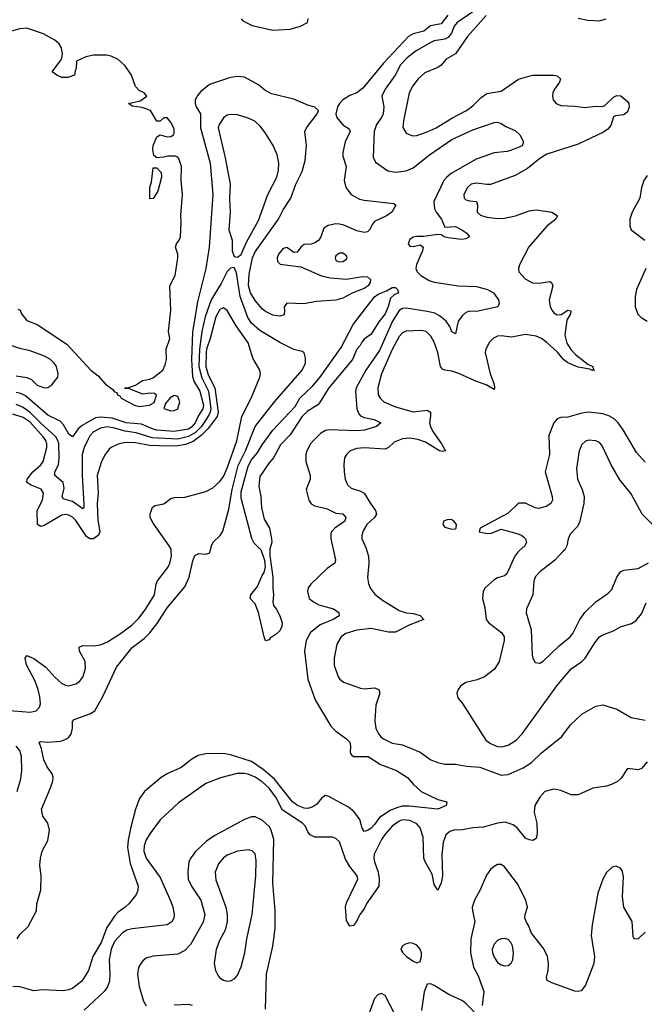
# Model space of a CAD drawing. Header units: inches. Extents: x 1771504 to 1971212, y 471788 to 643615.
# Tile 260 of 587: x 1820650 to 1824206, y 607418 to 613027. Entities that reach past the tile are written whole.
import ezdxf

# ---------------------------------------------------------------- set-up
doc = ezdxf.new("R2010")
doc.units = ezdxf.units.IN
doc.header["$MEASUREMENT"] = 0
doc.layers.add('B8620', color=7, linetype='Continuous')
doc.layers.add('B8621', color=7, linetype='Continuous')

msp = doc.modelspace()

# ---------------------------------------------------------------- linework, layer by layer
at = {"layer": 'B8620', "color": 5}
for points, elevation in [([(1820570, 609092.3), (1820710, 609081), (1820744.5, 609090), (1820762.6, 609110), (1820768.8, 609130), (1820764, 609170), (1820755.4, 609210), (1820738, 609258), (1820688.6, 609351.4), (1820680.5, 609390), (1820690, 609405.5), (1820730, 609387.1), (1820798.5, 609338.5), (1820850, 609280.2), (1820890, 609246), (1820910, 609235.6), (1820930, 609231.7), (1820970, 609243.6), (1820990, 609255.8), (1821010, 609280.5), (1821023.9, 609330), (1821021.8, 609370), (1820991.1, 609430), (1820988.8, 609451.2), (1821010, 609460.8), (1821070, 609460.2), (1821110, 609466), (1821150, 609481.9), (1821230, 609532.9), (1821290, 609579.4), (1821330, 609619.3), (1821367.8, 609670), (1821417.2, 609750), (1821426.4, 609810), (1821434.6, 609830), (1821493.5, 609906.5), (1821504.2, 609930), (1821514, 609970), (1821512.2, 610000)], 380), ([(1822436.3, 610000), (1822447.4, 609950), (1822443.1, 609930), (1822400.4, 609899.6), (1822306.4, 609810), (1822292.4, 609790), (1822288, 609770), (1822298.4, 609730), (1822321.6, 609710), (1822353.6, 609693.6), (1822436.4, 609670), (1822465.7, 609650), (1822468.7, 609630), (1822434.4, 609610), (1822360.4, 609579.6), (1822304.5, 609535.5), (1822280.6, 609490), (1822271, 609430), (1822290.2, 609270), (1822332.6, 609152.6), (1822421.1, 609001.1), (1822450, 608972.7), (1822510, 608930.4), (1822528.5, 608910), (1822532.7, 608890), (1822532, 608850), (1822538, 608838), (1822550, 608828.9), (1822633.4, 608830), (1822703.9, 608783.9), (1822794.8, 608750), (1822858, 608710), (1822891, 608670), (1822936, 608630), (1823030, 608584.4), (1823081, 608570), (1823077.3, 608550), (1823030, 608529.7), (1822867.1, 608547.2), (1822830, 608545.9), (1822800.6, 608539.4), (1822759.3, 608520.7), (1822697.4, 608482.6), (1822670, 608442), (1822650, 608421.6), (1822630, 608407), (1822610, 608401.2), (1822600.1, 608420.1), (1822586.9, 608470), (1822553.7, 608513.7), (1822521.3, 608541.3), (1822410, 608601.1), (1822390, 608606.6), (1822370, 608593.7), (1822341.5, 608558.5), (1822318.2, 608541.8), (1822290, 608532.9), (1822270, 608534.2), (1822230.8, 608550), (1822203.7, 608570), (1822100.1, 608700.1), (1822035.1, 608755.1), (1821970, 608800.3), (1821850, 608839.6), (1821810, 608847.1), (1821710, 608844.5), (1821665.5, 608834.5), (1821630, 608813.6), (1821570, 608767.1), (1821490, 608731.3), (1821455.6, 608710), (1821359.6, 608630), (1821331.3, 608590), (1821309.3, 608530), (1821281.4, 608418.6), (1821267.5, 608352.5), (1821263.9, 608310), (1821279.3, 608219.3), (1821324.9, 608090), (1821321.3, 608058.7), (1821310, 608037.2), (1821270.6, 607990), (1821250.5, 607970), (1821210, 607942.3), (1821190, 607919.8), (1821145.4, 607854.6), (1821114.4, 607770), (1821067.1, 607690), (1821041.3, 607610), (1821003.1, 607550), (1820952.2, 607510), (1820930, 607499.3), (1820895.2, 607495.2), (1820780.5, 607499.5), (1820730, 607495.1), (1820650, 607517.2), (1820610, 607519)], 360), ([(1820634.7, 607790), (1820650, 607815.8), (1820698.5, 607861.5), (1820746.3, 607950), (1820747.3, 607990), (1820769.6, 608070), (1820772.7, 608147.3), (1820764.2, 608210), (1820767.3, 608250), (1820778, 608290), (1820810.9, 608350), (1820819.7, 608410), (1820810, 608448.7), (1820782, 608490), (1820774, 608530), (1820825.7, 608650), (1820839.1, 608690), (1820840.4, 608710), (1820835.4, 608730), (1820806.9, 608770), (1820786.9, 608810), (1820773.8, 608873.8), (1820761.2, 608910), (1820770, 608915.5), (1820810, 608910.2), (1820883.6, 608916.4), (1820912.8, 608927.2), (1820930, 608938.9), (1820943, 608957), (1820950.9, 608990), (1820951.2, 609028.8), (1820960.6, 609039.4), (1821050, 609072), (1821076.8, 609090), (1821125.6, 609174.4), (1821201.6, 609338.4), (1821289.9, 609450), (1821358.5, 609501.5), (1821390, 609533.2), (1821432.5, 609587.5), (1821490, 609675.6), (1821590, 609796.5), (1821615.5, 609850), (1821635.2, 609944.8), (1821646.1, 609973.9), (1821670, 609984.9), (1821710, 609982), (1821732, 609990), (1821734.4, 610000)], 360), ([(1822073.7, 610000), (1822073.4, 609973.4), (1822090.3, 609850), (1822090.4, 609790.4), (1822095.5, 609750), (1822090.4, 609710), (1822094.9, 609690), (1822110.4, 609670), (1822130, 609630.7), (1822143.6, 609590), (1822141.3, 609570), (1822130, 609545.4), (1822110, 609525.4), (1822076.1, 609503.9), (1822070, 609494), (1822050, 609488), (1822041.2, 609510), (1822009.2, 609650), (1821990, 609698), (1821962, 609730), (1821966, 609750), (1822003.3, 609796.7), (1822030, 609860.5), (1822042.4, 609877.6), (1822049.8, 609910), (1822045.6, 609945.6), (1822026, 610000)], 340), ([(1822625.5, 610000), (1822634.6, 609970), (1822637.1, 609930), (1822629.5, 609849.5), (1822634.8, 609814.8), (1822646.1, 609786.1), (1822670, 609755.5), (1822710, 609723.6), (1822810, 609661.3), (1822850, 609646.7), (1822890, 609643.6), (1822930, 609632.7), (1822950.4, 609610), (1822870, 609578.8), (1822790, 609537.8), (1822750, 609537.7), (1822650, 609557.5), (1822570, 609548.2), (1822506, 609530), (1822479.7, 609510), (1822455.2, 609470), (1822439.2, 609390), (1822440.2, 609350), (1822463.5, 609283.5), (1822471.8, 609270), (1822493.2, 609253.2), (1822590, 609218), (1822610, 609214.7), (1822670, 609220.9), (1822694, 609210), (1822699.5, 609190), (1822677.6, 609122.4), (1822671, 609030), (1822676.5, 608990), (1822690, 608961.3), (1822703.9, 608943.9), (1822720.3, 608930), (1822770, 608904.6), (1822830, 608895.1), (1822930, 608853.8), (1822990, 608810.1), (1823030, 608794.1), (1823070, 608786.3), (1823130, 608784.6), (1823194, 608774), (1823270, 608769), (1823390, 608722.5), (1823430, 608727.3), (1823516.3, 608763.7), (1823564.4, 608795.6), (1823619.6, 608850), (1823736.3, 608943.7), (1823785.2, 609010), (1823850, 609070.2), (1823930, 609116.2), (1823970, 609122.7), (1824050, 609099.5), (1824130.5, 609050.5), (1824210, 609036.3)], 380), ([(1823493, 610000), (1823486.3, 609993.7), (1823468.4, 609970), (1823422.7, 609870), (1823410, 609858), (1823370, 609847.7), (1823350, 609836.4), (1823300.3, 609790), (1823289.1, 609770), (1823285.2, 609730), (1823297.6, 609677.6), (1823305.4, 609610), (1823320.2, 609590), (1823393.7, 609533.7), (1823407.6, 609510), (1823407.9, 609490), (1823379.8, 609370), (1823352.6, 609327.4), (1823296.4, 609283.6), (1823253.9, 609266.1), (1823190, 609250.7), (1823159.5, 609230), (1823145.5, 609210), (1823138.5, 609190), (1823143.7, 609163.7), (1823170.2, 609130.2), (1823302.8, 608922.8), (1823330, 608903.1), (1823370, 608886.6), (1823395, 608885), (1823430, 608893.8), (1823476.9, 608923.1), (1823510, 608957.8), (1823707.7, 609232.3), (1823790, 609328.6), (1823849.8, 609370), (1823868.2, 609390), (1823923.2, 609476.8), (1823950, 609510.2), (1823970, 609523.2), (1824030, 609544.5), (1824070, 609567.5), (1824132.8, 609587.2), (1824158.3, 609601.7), (1824190, 609642), (1824216.3, 609703.7)], 420), ([(1823745.7, 610000), (1823695, 609945), (1823610, 609880.9), (1823586, 609854), (1823577.1, 609830), (1823570.2, 609750), (1823534.9, 609670), (1823533.3, 609646.7), (1823560.9, 609550), (1823567.1, 609407.1), (1823570.5, 609390), (1823585.1, 609365.1), (1823610, 609361.6), (1823630, 609372.7), (1823721.1, 609458.9), (1823782.7, 609510), (1823798, 609530), (1823837.7, 609610), (1823866.3, 609650), (1823930, 609710.4), (1824000.1, 609759.9), (1824020.1, 609779.9), (1824050, 609851), (1824070, 609880.7), (1824090, 609890.4), (1824170, 609899.6), (1824230, 609932.7)], 440), ([(1820636.2, 608630), (1820657.2, 608702.8), (1820662.9, 608750), (1820660.4, 608830), (1820650, 608862.7), (1820630, 608887.5)], 380), ([(1824221.8, 608798.2), (1824190, 608761.1), (1824170, 608752.6), (1824110, 608760.9), (1824074.1, 608705.9), (1824052.6, 608687.4), (1824019.5, 608670), (1823990, 608660.8), (1823911.8, 608648.2), (1823830, 608611.4), (1823790, 608611.4), (1823730, 608634.7), (1823690, 608643.8), (1823639.6, 608630), (1823610, 608598.2), (1823582.2, 608550), (1823579.5, 608510), (1823593.5, 608450), (1823595.2, 608390), (1823590, 608362.7), (1823570.2, 608349.8), (1823550, 608353.8), (1823530, 608364.1), (1823482.2, 608422.2), (1823459.9, 608439.9), (1823414.3, 608454.3), (1823370, 608449), (1823290, 608425.9), (1823230, 608422.6), (1823170, 608411.5), (1823122, 608410), (1823097.7, 608402.3), (1823076.3, 608383.7), (1823060.6, 608339.4), (1823052.8, 608270), (1823056.1, 608150), (1823050, 608109.5), (1823030, 608068), (1823010, 608099.3), (1822998.5, 608158.5), (1822957.2, 608230), (1822950.4, 608250), (1822947.6, 608370), (1822930, 608422), (1822910, 608445.9), (1822870, 608465.4), (1822830, 608468.5), (1822810, 608461.5), (1822770, 608431.5), (1822730, 608386.8), (1822710, 608356.2), (1822667.9, 608272.1), (1822665.8, 608250), (1822669.6, 608229.6), (1822690.2, 608169.8), (1822695.5, 608130), (1822694.7, 608090), (1822626.3, 607993.7), (1822610, 607962), (1822586, 607930), (1822567.7, 607890), (1822550, 607866.6), (1822530, 607862.7), (1822510, 607895.3), (1822504.6, 607970), (1822510, 607994.9), (1822574.5, 608130), (1822570.8, 608150), (1822530, 608202.9), (1822504.8, 608244.8), (1822470, 608343.1), (1822450, 608361.8), (1822430, 608368.9), (1822330, 608369.1), (1822303.4, 608383.4), (1822290, 608400.7), (1822277.8, 608430), (1822259.8, 608450), (1822144.6, 608524.6), (1822111.4, 608591.4), (1822070, 608649), (1822030, 608685.6), (1821990, 608710.7), (1821950, 608728.8), (1821930, 608732.8), (1821888.2, 608731.8), (1821792.9, 608707.1), (1821710, 608675.1), (1821554.4, 608565.6), (1821450, 608467.6), (1821390.5, 608389.5), (1821370, 608354.2), (1821359, 608321), (1821356.8, 608290), (1821370.1, 608250), (1821450, 608139), (1821510, 608002.4), (1821522.1, 607970), (1821529.5, 607930), (1821527.3, 607910), (1821517.6, 607890), (1821490, 607869.4), (1821290, 607847.9), (1821260.4, 607839.6), (1821235.2, 607824.8), (1821190, 607775.4), (1821170, 607732.3), (1821159, 607670), (1821163.2, 607590), (1821160.4, 607550), (1821150, 607517.7), (1821130, 607490.5), (1821016.2, 607383.8)], 380), ([(1822050, 607389.3), (1822054.6, 607590), (1822091, 607749), (1822104.3, 607850), (1822104.5, 607950), (1822090.9, 608110), (1822097.1, 608357), (1822082.3, 608410), (1822069.9, 608430), (1822030, 608466.4), (1821990, 608485.8), (1821970, 608485), (1821930, 608470.6), (1821760.6, 608379.4), (1821712.6, 608347.4), (1821651.5, 608288.5), (1821625.5, 608254.5), (1821613.4, 608230), (1821606.6, 608173.4), (1821609.6, 608130), (1821628.5, 608090), (1821681.1, 608010), (1821702.9, 607930), (1821694.5, 607885.5), (1821622.2, 607757.8), (1821590, 607723.7), (1821550, 607702.4), (1821410, 607690.8), (1821370, 607679.5), (1821352.5, 607667.5), (1821339, 607650), (1821327.1, 607627.1), (1821319.8, 607590), (1821330, 607519.1), (1821355.5, 607435.5), (1821370, 607408.5)], 420), ([(1824210, 607828.2), (1824170, 607789.7), (1824150, 607789.3), (1824142, 607802), (1824136.2, 607890), (1824089.2, 607970), (1824082, 608030), (1824086.5, 608146.5), (1824080.1, 608180.1), (1824070, 608194), (1824045.1, 608205.1), (1824022, 608198), (1823990, 608167.6), (1823969.2, 608130), (1823941.1, 608050), (1823908.1, 607870), (1823903.7, 607810), (1823921.2, 607690), (1823918.7, 607650), (1823870, 607526.3), (1823846, 607494), (1823830, 607489.6), (1823810, 607492.3), (1823679, 607539), (1823653.6, 607553.6), (1823648.4, 607570), (1823658.6, 607610), (1823660.9, 607650), (1823654.5, 607690), (1823633.6, 607733.6), (1823563, 607823), (1823546.6, 607866.6), (1823532.3, 607890), (1823525.5, 607910), (1823527.1, 607930), (1823540.2, 607970), (1823531.2, 608010), (1823483.1, 608103.1), (1823410, 608199.8), (1823390, 608213.3), (1823370, 608213.1), (1823350, 608202.3), (1823330, 608185.4), (1823307.2, 608152.8), (1823271.3, 608068.7), (1823239.2, 608010), (1823226.4, 607970), (1823226.9, 607950), (1823240.4, 607890), (1823218, 607790), (1823215.3, 607710), (1823234.1, 607630), (1823259.2, 607579.3), (1823292.2, 607490), (1823283.2, 607410)], 420), ([(1823270, 607340.5), (1823190, 607422.7), (1823170, 607437.4), (1823092.9, 607472.9), (1823010, 607524.4), (1822990, 607533.3), (1822970, 607532.3), (1822952, 607488), (1822937.2, 607382.8)], 420), ([(1822790.2, 607350.2), (1822730, 607467.8), (1822710, 607479.1), (1822690, 607473.5), (1822669.3, 607450), (1822610.6, 607290)], 420), ([(1821530, 607413.6), (1821610, 607418.5), (1821631.9, 607411.9)], 420)]:
    msp.add_lwpolyline(points, dxfattribs=dict(at, elevation=elevation))
for points, elevation in [([(1821950, 608298), (1821890, 608290.7), (1821830, 608266.2), (1821809, 608250), (1821781.9, 608218.2), (1821763.2, 608170), (1821766.1, 608126.1), (1821822.9, 607970), (1821831.3, 607930), (1821831.3, 607890), (1821819.8, 607840.2), (1821790, 607784.5), (1821768.1, 607730), (1821756.9, 607650), (1821764.9, 607610), (1821780.1, 607580.1), (1821790, 607567.4), (1821810, 607554.3), (1821830, 607548.9), (1821850, 607551.8), (1821875.1, 607564.9), (1821890, 607583), (1821910, 607630.5), (1821931.5, 607710), (1821942.2, 607790), (1821973.3, 607930), (1821993.8, 608150), (1821995.9, 608235.9), (1821990, 608274), (1821972.4, 608292.4)], 440), ([(1822870, 607767.1), (1822850, 607762.7), (1822828.8, 607750), (1822819.5, 607730), (1822830.3, 607710), (1822851.6, 607690), (1822890, 607662.4), (1822910, 607654), (1822930, 607660.7), (1822937.8, 607690), (1822936.5, 607710), (1822930, 607731.3), (1822910, 607754), (1822890, 607764.4)], 420), ([(1823410, 607792.5), (1823390, 607790.8), (1823370, 607781), (1823350, 607759.7), (1823340.2, 607730), (1823342.2, 607710), (1823350, 607685.3), (1823370, 607655.6), (1823390, 607642), (1823410, 607636.9), (1823430, 607638), (1823448.6, 607651.4), (1823457.3, 607670), (1823461.8, 607710), (1823454.8, 607750), (1823446.2, 607770), (1823430, 607787.3)], 440)]:
    msp.add_lwpolyline(points, close=True, dxfattribs=dict(at, elevation=elevation))
at = {"layer": 'B8621', "color": 5}
for points, elevation in [([(1823270, 613098.3), (1823139.8, 613010), (1823124, 612990), (1823108, 612950), (1823090, 612924.7), (1823070, 612915.6), (1823010, 612906.7), (1822990, 612897), (1822907.8, 612850), (1822856.3, 612810), (1822817.4, 612770), (1822786.8, 612710), (1822729.6, 612630), (1822712.3, 612590), (1822723.4, 612530), (1822718.2, 612490), (1822709.7, 612470), (1822681.7, 612430), (1822668.1, 612390), (1822662.9, 612242.9), (1822675.6, 612215.6), (1822746, 612166), (1822790, 612158.3), (1822850, 612165.5), (1822890, 612183), (1822982.6, 612257.4), (1823110, 612343.9), (1823230, 612398.3), (1823350, 612440.9), (1823370, 612442), (1823390, 612435.3), (1823417.5, 612417.5), (1823470, 612395.8), (1823496.4, 612370), (1823518.4, 612330), (1823510, 612307.3), (1823450, 612283.5), (1823424, 612276), (1823350, 612267.2), (1823247.8, 612232.2), (1823106, 612150), (1823081, 612130), (1823064.8, 612110), (1823008.4, 611990), (1823010.9, 611950), (1823020.2, 611930), (1823050.2, 611890), (1823070, 611843.8), (1823130, 611847.6), (1823167.2, 611830), (1823195.3, 611810), (1823210, 611789.2), (1823190, 611777.6), (1823164.9, 611775.1), (1823090, 611784), (1823066, 611790), (1823050, 611800.7), (1823030, 611803.5), (1822951, 611791), (1822910, 611792), (1822890, 611787.6), (1822870, 611775.1), (1822862, 611750), (1822870, 611736.3), (1822890, 611734.9), (1822930, 611744), (1822946.8, 611730), (1822942.6, 611710), (1822908.8, 611631.2), (1822905, 611610), (1822912.3, 611590), (1822932.7, 611570), (1822980.4, 611540.4), (1823010, 611531.3), (1823148.8, 611511.2), (1823250, 611506.3), (1823313.4, 611490), (1823347.2, 611470), (1823374.9, 611430), (1823379.1, 611410), (1823371.3, 611390), (1823250, 611364.6), (1823210, 611365.5), (1823190, 611358.8), (1823170, 611340.8), (1823146.9, 611310), (1823130, 611237), (1823110, 611248.3), (1823098.4, 611278.4), (1823077.1, 611310), (1823039.9, 611339.9), (1823014.1, 611354.1), (1822970, 611365.1), (1822850, 611382.5), (1822830, 611380.4), (1822810, 611369.2), (1822771.6, 611310), (1822697.6, 611142.4), (1822619.9, 611030), (1822565.6, 610930), (1822560.8, 610910), (1822568.4, 610810), (1822580.9, 610780.9), (1822590.1, 610770.1), (1822610, 610759.5), (1822668.5, 610748.5), (1822706.4, 610730), (1822682, 610710), (1822612.1, 610687.9), (1822570, 610684.3), (1822410.1, 610689.9), (1822390, 610686.9), (1822361.8, 610670), (1822322, 610630), (1822305.6, 610610), (1822283.8, 610570), (1822278, 610550), (1822278.9, 610510), (1822303.8, 610430), (1822303.5, 610410), (1822281, 610350), (1822296.3, 610290), (1822309.3, 610269.3), (1822330, 610257), (1822401, 610241), (1822450, 610215.2), (1822490, 610210.9), (1822506.4, 610190), (1822500.6, 610170), (1822443.1, 610130), (1822424.9, 610110), (1822422, 610098), (1822420.7, 610070), (1822436.3, 610000)], 360), ([(1823087.5, 613052.6), (1823050, 613003), (1822988, 612992), (1822950, 612961.2), (1822890, 612946.4), (1822864, 612930), (1822721.6, 612778.4), (1822602.9, 612637.1), (1822569.6, 612610.4), (1822530, 612594.3), (1822490, 612569.3), (1822470.1, 612550), (1822458.3, 612530), (1822450.1, 612490), (1822455, 612470), (1822490, 612427), (1822525.2, 612405.2), (1822530.7, 612390), (1822503.5, 612330), (1822490.2, 612270), (1822490.2, 612250), (1822507.6, 612190), (1822496.3, 612110), (1822506.4, 612070), (1822537.6, 612030), (1822584.6, 612004.6), (1822610, 611997.8), (1822779.8, 611979.8), (1822791.3, 611970), (1822767.7, 611930), (1822738, 611910), (1822670, 611877.6), (1822657.5, 611862.5), (1822642, 611830), (1822630, 611818), (1822610, 611815.1), (1822570, 611823.1), (1822495.6, 611855.6), (1822470, 611862.3), (1822450, 611862.7), (1822406.5, 611853.5), (1822381.2, 611838.8), (1822364.2, 611790), (1822350, 611768), (1822330, 611754.5), (1822310, 611746.9), (1822270, 611745.6), (1822250.5, 611730), (1822230, 611702.4), (1822210, 611699.6), (1822170, 611728.3), (1822150, 611723.5), (1822122.6, 611690), (1822116.5, 611670), (1822118.3, 611650), (1822133.4, 611633.4), (1822250, 611618.2), (1822367.4, 611567.4), (1822416.6, 611556.6), (1822510.7, 611549.3), (1822603.1, 611563.1), (1822630, 611561), (1822646.1, 611546.1), (1822645.9, 611530), (1822632.8, 611510), (1822610, 611495), (1822546.5, 611470), (1822490, 611439.8), (1822450, 611428.7), (1822338.5, 611421.5), (1822270, 611408.3), (1822170, 611411.8), (1822154.9, 611390), (1822158, 611370), (1822154.6, 611345.4), (1822130, 611337), (1822090, 611343.1), (1822050, 611363.9), (1822030, 611379.1), (1821990, 611427.1), (1821964.7, 611470), (1821953.2, 611513.2), (1821956.7, 611576.7), (1821975, 611670), (1821990, 611704), (1822124.1, 611890), (1822150, 611944.2), (1822194.2, 612010), (1822222.6, 612090), (1822258.2, 612161.8), (1822274.8, 612225.2), (1822282.2, 612310), (1822272.9, 612390), (1822282.2, 612410), (1822343.6, 612490), (1822350.9, 612510), (1822330, 612529), (1822290, 612539.6), (1822210, 612573.8), (1822083.6, 612603.6), (1822045.4, 612625.4), (1822010, 612656.2), (1821930, 612698.4), (1821890, 612703.6), (1821850, 612697), (1821730, 612657.4), (1821681.7, 612618.3), (1821663, 612597), (1821648.8, 612570), (1821647.9, 612550), (1821654.4, 612530), (1821679.3, 612490), (1821678.8, 612410), (1821734, 612210), (1821748.9, 612030), (1821729.4, 611730.6), (1821710.2, 611610), (1821661.6, 611418.4), (1821633, 611247), (1821627.7, 611090), (1821633.7, 610993.7), (1821643.9, 610963.9), (1821675.4, 610910), (1821696, 610830), (1821692.4, 610810), (1821667.7, 610772.3), (1821648.4, 610730), (1821630, 610706.7), (1821610, 610693.4), (1821530, 610681.4), (1821430, 610689.1), (1821410, 610693.2), (1821342.7, 610722.7), (1821255.6, 610730), (1821175.9, 610755.9), (1821110, 610763), (1821081.9, 610758.1), (1821005.7, 610714.3), (1820983.3, 610696.7), (1820950, 610649.7), (1820930, 610666.3), (1820898.7, 610718.7), (1820880.1, 610740.1), (1820810, 610773.5), (1820683.7, 610883.7), (1820656.8, 610896.8), (1820630, 610901.9)], 340), ([(1821911.4, 613031.4), (1821919.9, 613019.9), (1821972.9, 612992.9), (1822090, 612967.2), (1822190, 612972.7), (1822248.7, 612990), (1822288.7, 613010), (1822292.7, 613032.7)], 340), ([(1823306.1, 613050), (1823199.5, 612930), (1823130, 612832.1), (1823078.3, 612801.7), (1823050, 612768.1), (1823030, 612755), (1822956.1, 612723.9), (1822918.2, 612690), (1822887.7, 612650), (1822866.8, 612610), (1822834, 612450), (1822831.5, 612411.5), (1822850, 612379.3), (1822885.2, 612365.2), (1822910, 612366.9), (1822970, 612386.8), (1823020.4, 612410), (1823110, 612466), (1823193.5, 612510), (1823230, 612535.5), (1823276.1, 612583.9), (1823310, 612607), (1823390, 612619.1), (1823490, 612687.8), (1823570, 612711.5), (1823690.8, 612710.8), (1823710, 612706.7), (1823728.9, 612690), (1823722.2, 612670), (1823693.7, 612630), (1823684.7, 612610), (1823682.8, 612590), (1823687.7, 612570), (1823703.7, 612550), (1823730, 612538), (1823810, 612534.5), (1823866.5, 612526.5), (1823930, 612534.7), (1823967.5, 612532.5), (1823981.5, 612538.5), (1824030, 612586), (1824050, 612594.9), (1824071.9, 612591.9), (1824110, 612560.7), (1824117.1, 612550), (1824120.3, 612530), (1824110, 612501.6), (1824090, 612484.2), (1824042, 612478), (1824030, 612472.3), (1824015.6, 612424.4), (1823997.7, 612402.3), (1823974, 612386), (1823830, 612317.6), (1823650, 612261.3), (1823610, 612235.9), (1823540.3, 612179.7), (1823470, 612139.9), (1823330, 612088.6), (1823310, 612087.4), (1823250, 612096.2), (1823220.4, 612090), (1823198.5, 612070), (1823179, 612030), (1823180.3, 612010), (1823190, 612001.1), (1823210, 611994.3), (1823250.6, 611990), (1823256.9, 611970), (1823254, 611930), (1823272.6, 611912.6), (1823310, 611902.2), (1823370, 611893.9), (1823410, 611896.6), (1823472.3, 611910), (1823550, 611937.1), (1823590, 611942.7), (1823678.8, 611930), (1823712.4, 611910), (1823702, 611890), (1823650.1, 611849.9), (1823547.7, 611732.3), (1823495.3, 611630), (1823490.3, 611610), (1823492, 611590), (1823527.2, 611550), (1823570, 611527.3), (1823605.2, 611525.2), (1823670, 611534.4), (1823677.6, 611530), (1823684.9, 611510), (1823663.5, 611430), (1823669.4, 611390), (1823680.2, 611370), (1823690, 611356), (1823710, 611344.4), (1823732.3, 611347.7), (1823770, 611372.2), (1823787.3, 611367.3), (1823785.7, 611350), (1823765.2, 611314.8), (1823752.7, 611230), (1823764.5, 611184.5), (1823788.2, 611148.2), (1823816.7, 611116.7), (1823883.4, 611063.4), (1823912.2, 611050), (1823913.7, 611033.7), (1823922, 611030), (1823910, 611028.3), (1823895.1, 611035.1), (1823830, 611046.6), (1823770, 611071.8), (1823748.2, 611088.2), (1823712.3, 611132.3), (1823650, 611187.6), (1823620.6, 611210), (1823590, 611224.4), (1823530, 611232.5), (1823450, 611217.3), (1823390, 611225.7), (1823370, 611223.5), (1823347.3, 611212.7), (1823323.7, 611190), (1823303.1, 611150), (1823299.6, 611130), (1823328.3, 611008.3), (1823350.2, 610950), (1823353.6, 610930), (1823350, 610919.3), (1823305.9, 610945.9), (1823250, 610965), (1823150, 611011.6), (1823110, 611023.6), (1823069.2, 611029.3), (1823056, 611036), (1823044.5, 611050), (1823030.6, 611130), (1823010, 611189.6), (1822990, 611223), (1822962.9, 611250), (1822935.7, 611255.7), (1822850, 611252.2), (1822830, 611242.9), (1822810, 611222.5), (1822770, 611148), (1822709.5, 611010), (1822688.8, 610930), (1822691.3, 610890), (1822702, 610870), (1822722.6, 610850), (1822790, 610820.5), (1822890, 610792.7), (1822970, 610802), (1822987.6, 610790), (1822989.3, 610770), (1822982.7, 610730), (1822988.2, 610708.2), (1823001.2, 610681.2), (1823051.6, 610610), (1823073.4, 610570), (1823054, 610566), (1823039.5, 610570), (1822959.6, 610619.6), (1822915.8, 610635.8), (1822870, 610642.4), (1822830, 610638.1), (1822781, 610619), (1822750, 610588.9), (1822730, 610579.1), (1822610, 610586.8), (1822570, 610582.9), (1822530.5, 610570), (1822510.3, 610550), (1822499.5, 610530), (1822494.4, 610490), (1822496.9, 610450), (1822502.3, 610410), (1822516.3, 610376.3), (1822537.3, 610357.3), (1822590, 610341.5), (1822611.3, 610330), (1822646.3, 610270), (1822675.9, 610230), (1822681.3, 610210), (1822669.1, 610190), (1822626.7, 610150), (1822604.9, 610115.1), (1822596.8, 610090), (1822597.1, 610070), (1822619.5, 610019.5), (1822625.5, 610000)], 380), ([(1823830, 613035.4), (1823884.2, 613024.2), (1823950, 613020.9), (1823989.3, 613030.7)], 420), ([(1820638.3, 611378.3), (1820652.7, 611372.7), (1820660.3, 611350), (1820690, 611312.7), (1820750.1, 611290.1), (1820917.9, 611177.9), (1821054, 611030), (1821097.4, 610997.4), (1821138.8, 610950), (1821179.9, 610919.9), (1821190, 610907.3), (1821202, 610902), (1821207.3, 610890), (1821221.4, 610881.4), (1821227.7, 610870), (1821302.8, 610830), (1821330, 610823.7), (1821388, 610830), (1821414.5, 610845.5), (1821428.4, 610888.4), (1821416.5, 610896.5), (1821390, 610899.3), (1821350, 610894), (1821270, 610926), (1821250, 610926), (1821246, 610930), (1821270, 610932), (1821310, 610944.7), (1821349.4, 610970.6), (1821390, 610979.1), (1821411.5, 610988.5), (1821464, 611030), (1821478.9, 611061.1), (1821486, 611090), (1821484, 611150), (1821505.2, 611210), (1821496, 611250), (1821510.9, 611370), (1821504.5, 611510), (1821534.8, 611570), (1821549.8, 611670), (1821549.8, 611690), (1821537.6, 611730), (1821542.7, 611750), (1821558.3, 611770), (1821564.8, 611790), (1821569.7, 611869.7), (1821567, 611913), (1821576.9, 612030), (1821569.6, 612110), (1821570.8, 612190), (1821558.4, 612230), (1821550, 612242.7), (1821535.3, 612250), (1821494, 612250), (1821470, 612242.7), (1821430, 612239), (1821413.8, 612253.8), (1821407.2, 612287.2), (1821409.2, 612310), (1821430, 612358.8), (1821450, 612371.3), (1821490, 612359.1), (1821510, 612360.4), (1821526, 612370), (1821530, 612378), (1821530, 612402), (1821510, 612442), (1821490, 612468), (1821470, 612468), (1821450, 612448), (1821430, 612448), (1821395.3, 612510), (1821346.4, 612526.4), (1821290, 612534), (1821270, 612548.7), (1821335.1, 612564.9), (1821372.7, 612590), (1821359, 612610), (1821330, 612623.7), (1821310, 612646), (1821287, 612710), (1821250, 612764), (1821210, 612799), (1821170, 612819), (1821144.7, 612824.7), (1821070, 612824), (1821025.4, 612814.6), (1820974, 612790), (1820972, 612750), (1820964.7, 612735.3), (1820962, 612710), (1820923.4, 612696.6), (1820890, 612696.9), (1820860.9, 612710), (1820835.1, 612730), (1820884.8, 612795.2), (1820889.5, 612810), (1820893.2, 612830), (1820886.9, 612866.9), (1820874.5, 612890), (1820849.8, 612909.8), (1820785.6, 612945.6), (1820690, 612977.7), (1820650, 612973.8), (1820590, 612956.9)], 340), ([(1824221.3, 612138.7), (1824203, 612110), (1824189.5, 612070), (1824179.3, 612010), (1824137.5, 611930), (1824123.9, 611890), (1824123.1, 611850), (1824130.2, 611830.2), (1824208.9, 611770)], 420), ([(1821734.4, 610000), (1821741.6, 610030), (1821751.5, 610050), (1821792, 610088), (1821806.7, 610113.3), (1821841, 610239), (1821860.1, 610350), (1821893.5, 610486.5), (1821935.4, 610570), (1821990, 610709.2), (1822100.9, 610850), (1822258.7, 611030), (1822277.8, 611070), (1822277.8, 611097.8), (1822269.7, 611129.7), (1822257.3, 611137.3), (1822210, 611148.7), (1822130, 611187.8), (1822016.8, 611256.8), (1821970, 611297.7), (1821948.2, 611330), (1821905.4, 611450), (1821884.1, 611584.1), (1821870, 611615.3), (1821850, 611611.8), (1821830, 611592), (1821797, 611523), (1821739.6, 611430), (1821706.5, 611333.5), (1821686.9, 611250), (1821674.3, 611150), (1821669.3, 611050), (1821686.8, 610986.8), (1821724.5, 610910), (1821738.4, 610810), (1821734.9, 610790), (1821726, 610774), (1821684.4, 610710), (1821650, 610674.3), (1821610, 610652.3), (1821550, 610637.9), (1821404.9, 610644.9), (1821313.2, 610673.2), (1821250, 610682.5), (1821190, 610700.5), (1821150, 610707.1), (1821110, 610699.6), (1821070, 610678.9), (1821050, 610655.9), (1821035.5, 610630), (1821017.3, 610590), (1821006.4, 610550), (1821006, 610430), (1821015.4, 610264.6), (1821014.6, 610245.4), (1821010, 610240.9), (1820950, 610282.8), (1820896.9, 610296.9), (1820890.7, 610310), (1820902.3, 610357.7), (1820897.4, 610390), (1820849.8, 610430), (1820849.9, 610450), (1820870.4, 610490), (1820874.9, 610530), (1820872, 610610), (1820867.4, 610630), (1820855.5, 610650), (1820770, 610727.3), (1820710, 610789.1), (1820670, 610817.2), (1820630, 610835.2)], 360), ([(1824215.3, 611610), (1824161.6, 611490), (1824153.4, 611450), (1824153.6, 611390), (1824169.3, 611349.3), (1824188.5, 611330), (1824222.4, 611310)], 420), ([(1822026, 610000), (1822024.4, 610004.4), (1821985.1, 610045.1), (1821971, 610071), (1821910, 610300.9), (1821910, 610337.6), (1821950, 610483.7), (1821970, 610520.1), (1822002.5, 610557.5), (1822030, 610603.9), (1822090, 610687.9), (1822217.9, 610822.1), (1822244.7, 610870), (1822318.5, 610941.5), (1822363.4, 610996.6), (1822480.8, 611159.2), (1822549.1, 611290.9), (1822670, 611447), (1822690, 611462.9), (1822737.9, 611482.1), (1822770, 611501.8), (1822790, 611500.3), (1822801.1, 611490), (1822806, 611470), (1822780.7, 611459.3), (1822760.3, 611439.7), (1822746.6, 611390), (1822730, 611351.6), (1822694, 611306), (1822650, 611236), (1822610, 611206), (1822598, 611190), (1822588.2, 611170), (1822570, 611149.2), (1822544.1, 611090), (1822409.7, 610930.3), (1822356.4, 610843.6), (1822347.1, 610832.9), (1822285.8, 610794.2), (1822256, 610764), (1822190, 610662), (1822135.3, 610604.7), (1822094.4, 610530), (1822070, 610502), (1822016.4, 610423.6), (1822010.3, 610370), (1822021.7, 610310), (1822026.3, 610246.3), (1822041.4, 610181.4), (1822071.8, 610130), (1822084.2, 610070), (1822085.3, 610050), (1822073.8, 610010), (1822073.7, 610000)], 340), ([(1821512.2, 610000), (1821511.6, 610010), (1821501.4, 610030), (1821410, 610157.7), (1821393.4, 610190), (1821391.7, 610210), (1821405.1, 610250), (1821420.7, 610259.3), (1821470.6, 610269.4), (1821510, 610298.9), (1821530, 610304.6), (1821590, 610306.7), (1821710, 610338.5), (1821750, 610359.6), (1821790, 610394.9), (1821810, 610424), (1821830, 610471.4), (1821886.9, 610626.8), (1821913.6, 610766.4), (1821967.6, 610870), (1822017.3, 610990), (1822020.5, 611010), (1822016.3, 611030), (1821977.7, 611097.7), (1821950, 611184.8), (1821882.8, 611282.8), (1821830.4, 611370.4), (1821810, 611386), (1821790, 611375.7), (1821766.5, 611333.5), (1821734.8, 611210), (1821713.9, 611150), (1821711.8, 611130), (1821710, 611050), (1821722.7, 611002.7), (1821760.1, 610930), (1821779.4, 610790), (1821773.5, 610766.5), (1821722.7, 610697.3), (1821682.7, 610657.3), (1821636.6, 610623.4), (1821593.4, 610606.6), (1821550, 610598.7), (1821497.7, 610597.7), (1821390, 610601.5), (1821310, 610616.7), (1821250, 610618), (1821210, 610608.9), (1821170.4, 610590), (1821159.8, 610580.2), (1821136.2, 610550), (1821115.6, 610510), (1821090.8, 610430), (1821095.7, 610330), (1821091.5, 610270), (1821095, 610175), (1821106.1, 610110), (1821099, 610090), (1821070, 610069.9), (1821050, 610068.7), (1821030, 610082.1), (1820970, 610173.3), (1820950, 610192), (1820930, 610203.1), (1820910, 610207.8), (1820890, 610204.3), (1820790, 610144.3), (1820770, 610139.2), (1820750.5, 610150.5), (1820748.9, 610230), (1820780.1, 610290), (1820785.7, 610330), (1820772.2, 610352.2), (1820714.3, 610374.3), (1820690.7, 610390), (1820692.7, 610410), (1820724.3, 610450), (1820769.2, 610490), (1820783.6, 610510), (1820805.2, 610590), (1820805.1, 610610), (1820798.2, 610630), (1820783.7, 610650), (1820710, 610734.3), (1820670, 610760.6), (1820610, 610779.6)], 380), ([(1820630, 610997.3), (1820690, 610988.9), (1820717.2, 610977.2), (1820750, 610944.2), (1820791.2, 610928.8), (1820810, 610931.8), (1820833.3, 610946.7), (1820867.3, 610990), (1820869.6, 611010), (1820859.8, 611050), (1820845.7, 611070), (1820825.4, 611090), (1820791.3, 611110), (1820710, 611140.9), (1820650, 611153.9), (1820590, 611174.9)], 340), ([(1824210, 610505.7), (1824161.3, 610561.3), (1824085.7, 610690), (1824056.8, 610730), (1824033.4, 610753.4), (1824003.5, 610770), (1823970, 610781.5), (1823890, 610789.9), (1823850, 610785.4), (1823770, 610762.2), (1823730, 610759.8), (1823710, 610753.3), (1823690, 610729.6), (1823661.5, 610658.5), (1823665, 610550), (1823642, 610450), (1823681, 610310), (1823682.8, 610290), (1823674, 610270), (1823647, 610253), (1823602.8, 610242.8), (1823584.9, 610244.9), (1823530, 610272.2), (1823490, 610271.8), (1823430, 610214.7), (1823271, 610130), (1823266, 610110), (1823300.8, 610100.8), (1823330, 610099), (1823390, 610124.9), (1823480, 610100), (1823506, 610090), (1823519.4, 610079.4), (1823528.9, 610070), (1823534.6, 610050), (1823524.9, 610030), (1823493, 610000)], 420), ([(1824252.3, 610150), (1824193.1, 610210), (1824130, 610325.1), (1824065.9, 610405.9), (1824016.8, 610490), (1823963.6, 610603.6), (1823950, 610617.7), (1823930, 610627.4), (1823890, 610632.1), (1823870, 610626), (1823850, 610606.6), (1823834.3, 610570), (1823819.6, 610470), (1823826, 610410), (1823852.7, 610350), (1823862.8, 610310), (1823862.3, 610270), (1823837.3, 610162.7), (1823822.8, 610137.2), (1823783.9, 610096.1), (1823773, 610070), (1823764.9, 610030), (1823752.6, 610007.4), (1823745.7, 610000)], 440)]:
    msp.add_lwpolyline(points, dxfattribs=dict(at, elevation=elevation))
for points, elevation in [([(1821850, 612487.2), (1821830, 612483.1), (1821810, 612468.4), (1821785.2, 612430), (1821780.4, 612410), (1821820.2, 612240.2), (1821847.2, 612090), (1821844.8, 612010), (1821848.4, 611930), (1821840.3, 611830), (1821859.2, 611770), (1821859.2, 611710), (1821870, 611677.3), (1821890, 611674.4), (1821910, 611688.9), (1821941.6, 611758.4), (1822010, 611883.2), (1822062.5, 612030), (1822113, 612130), (1822122.4, 612170), (1822124.5, 612210), (1822115.9, 612255.9), (1822093.2, 612310), (1822046.2, 612386.2), (1822019.5, 612419.5), (1821987.8, 612447.8), (1821950, 612465), (1821890, 612483.7)], 360), ([(1821390, 612006), (1821390, 612072), (1821399.5, 612100.5), (1821410, 612182), (1821430, 612182), (1821455.3, 612155.3), (1821458, 612130), (1821436, 612050), (1821410, 612008)], 340), ([(1822490, 611697.4), (1822470, 611697.4), (1822450, 611680.9), (1822444.9, 611670), (1822450, 611654.8), (1822470, 611647.3), (1822490, 611648.4), (1822510, 611662), (1822513.7, 611670), (1822510, 611681.2)], 360), ([(1821530, 610886.6), (1821506.7, 610873.3), (1821479.3, 610840.7), (1821470.8, 610810.8), (1821510, 610798.3), (1821530, 610799.6), (1821550, 610810.7), (1821561.3, 610850), (1821550, 610879.3)], 340), ([(1823090, 610179.5), (1823062.8, 610170), (1823058.8, 610150), (1823070, 610136), (1823110, 610124), (1823130, 610126), (1823135.3, 610130), (1823136, 610150), (1823121.2, 610170), (1823110, 610177)], 420)]:
    msp.add_lwpolyline(points, close=True, dxfattribs=dict(at, elevation=elevation))

doc.saveas('drawing.dxf')
